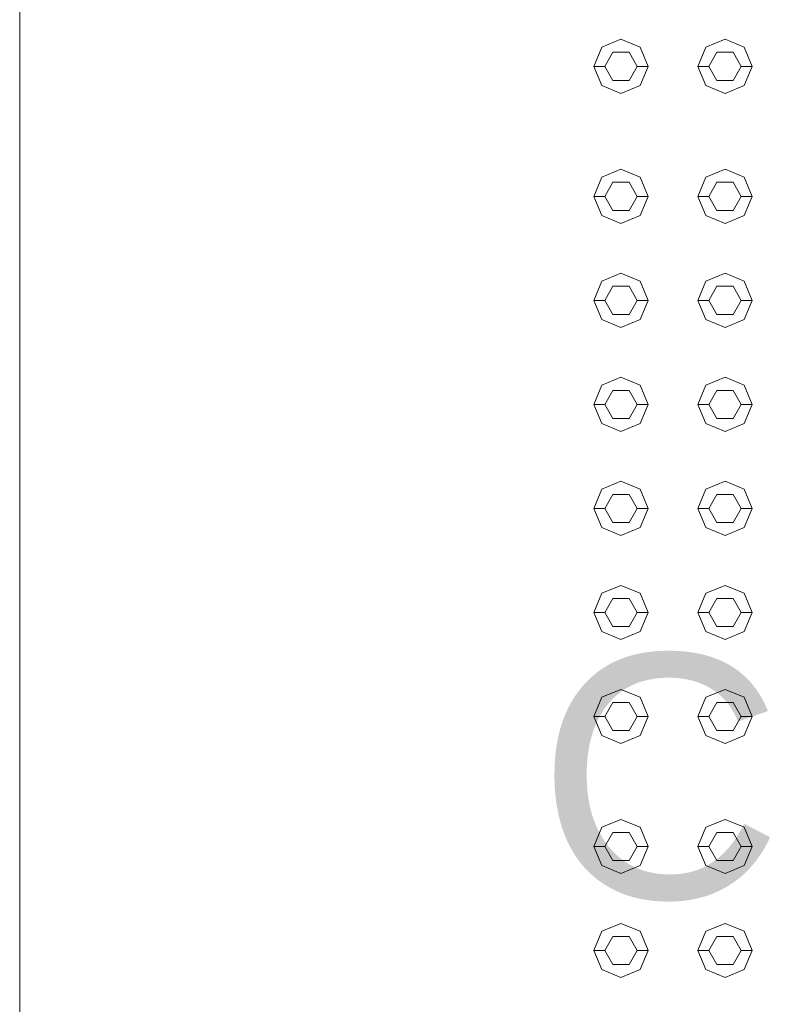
# Model space of a CAD drawing. Header units: millimetres. Extents: x 321 to 585, y -277 to 9.
# Tile 852 of 1056: x 352.454 to 353.163, y -19.512 to -18.603. Entities that reach past the tile are written whole.
import ezdxf

# ---------------------------------------------------------------- set-up
doc = ezdxf.new("R2010")
doc.units = ezdxf.units.MM
doc.header["$MEASUREMENT"] = 0
doc.linetypes.add('NULL', pattern=[0])
for name, color, linetype, lineweight in [('Ambiente-Textos', 251, 'Continuous', 5), ('IFC-Elemento construtivo genérico-Contorno', 253, 'Continuous', 5), ('IFC-Laje-Contorno', 134, 'Continuous', 5)]:
    doc.layers.add(name, color=color, linetype=linetype, lineweight=lineweight)
doc.styles.add('Arial', font='arial.ttf')

msp = doc.modelspace()

# ---------------------------------------------------------------- linework, layer by layer
at = {"layer": 'IFC-Elemento construtivo genérico-Contorno', "lineweight": 5}
for p, q in [((352.98413, -18.64614), (352.99146, -18.62846)), ((352.98413, -18.64614), (352.99146, -18.62846)), ((352.99146, -18.62846), (353.00913, -18.62114)), ((352.99146, -18.62846), (353.00913, -18.62114)), ((353.00913, -18.62114), (353.02681, -18.62846)), ((353.00913, -18.62114), (353.02681, -18.62846)), ((353.02681, -18.62846), (353.03413, -18.64614)), ((353.02681, -18.62846), (353.03413, -18.64614)), ((353.08014, -18.64614), (353.08746, -18.62846)), ((353.08014, -18.64614), (353.08746, -18.62846)), ((353.08746, -18.62846), (353.10514, -18.62114)), ((353.08746, -18.62846), (353.10514, -18.62114)), ((353.10514, -18.62114), (353.12281, -18.62846)), ((353.10514, -18.62114), (353.12281, -18.62846)), ((353.12281, -18.62846), (353.13014, -18.64614)), ((353.12281, -18.62846), (353.13014, -18.64614)), ((352.99413, -18.64614), (353.00163, -18.63315)), ((352.99413, -18.64614), (353.00163, -18.63315)), ((353.00163, -18.63315), (353.01663, -18.63315)), ((353.00163, -18.63315), (353.01663, -18.63315)), ((353.01663, -18.63315), (353.02413, -18.64614)), ((353.01663, -18.63315), (353.02413, -18.64614)), ((353.09014, -18.64614), (353.09764, -18.63315)), ((353.09014, -18.64614), (353.09764, -18.63315)), ((353.09764, -18.63315), (353.11264, -18.63315)), ((353.09764, -18.63315), (353.11264, -18.63315)), ((353.11264, -18.63315), (353.12014, -18.64614)), ((353.11264, -18.63315), (353.12014, -18.64614)), ((352.98413, -18.64614), (352.99413, -18.64614)), ((352.98413, -18.64614), (352.99146, -18.66381)), ((352.98413, -18.64614), (352.99413, -18.64614)), ((352.98413, -18.64614), (352.99146, -18.66381)), ((352.99413, -18.64614), (353.00163, -18.65912)), ((352.99413, -18.64614), (353.00163, -18.65912)), ((353.01663, -18.65912), (353.02413, -18.64614)), ((353.01663, -18.65912), (353.02413, -18.64614)), ((353.02413, -18.64614), (353.03413, -18.64614)), ((353.02413, -18.64614), (353.03413, -18.64614)), ((353.02681, -18.66381), (353.03413, -18.64614)), ((353.02681, -18.66381), (353.03413, -18.64614)), ((353.08014, -18.64614), (353.09014, -18.64614)), ((353.08014, -18.64614), (353.08746, -18.66381)), ((353.08014, -18.64614), (353.09014, -18.64614)), ((353.08014, -18.64614), (353.08746, -18.66381)), ((353.09014, -18.64614), (353.09764, -18.65912)), ((353.09014, -18.64614), (353.09764, -18.65912)), ((353.11264, -18.65912), (353.12014, -18.64614)), ((353.11264, -18.65912), (353.12014, -18.64614)), ((353.12014, -18.64614), (353.13014, -18.64614)), ((353.12014, -18.64614), (353.13014, -18.64614)), ((353.12281, -18.66381), (353.13014, -18.64614)), ((353.12281, -18.66381), (353.13014, -18.64614)), ((352.99146, -18.66381), (353.00913, -18.67114)), ((352.99146, -18.66381), (353.00913, -18.67114)), ((353.00163, -18.65912), (353.01663, -18.65912)), ((353.00163, -18.65912), (353.01663, -18.65912)), ((353.00913, -18.67114), (353.02681, -18.66381)), ((353.00913, -18.67114), (353.02681, -18.66381)), ((353.08746, -18.66381), (353.10514, -18.67114)), ((353.08746, -18.66381), (353.10514, -18.67114)), ((353.09764, -18.65912), (353.11264, -18.65912)), ((353.09764, -18.65912), (353.11264, -18.65912)), ((353.10514, -18.67114), (353.12281, -18.66381)), ((353.10514, -18.67114), (353.12281, -18.66381)), ((352.99146, -18.74846), (353.00913, -18.74114)), ((352.99146, -18.74846), (353.00913, -18.74114)), ((353.00913, -18.74114), (353.02681, -18.74846)), ((353.00913, -18.74114), (353.02681, -18.74846)), ((353.08746, -18.74846), (353.10514, -18.74114)), ((353.08746, -18.74846), (353.10514, -18.74114)), ((353.10514, -18.74114), (353.12281, -18.74846)), ((353.10514, -18.74114), (353.12281, -18.74846)), ((352.98413, -18.76614), (352.99146, -18.74846)), ((352.98413, -18.76614), (352.99146, -18.74846)), ((352.99413, -18.76614), (353.00163, -18.75315)), ((352.99413, -18.76614), (353.00163, -18.75315)), ((353.00163, -18.75315), (353.01663, -18.75315)), ((353.00163, -18.75315), (353.01663, -18.75315)), ((353.01663, -18.75315), (353.02413, -18.76614)), ((353.01663, -18.75315), (353.02413, -18.76614)), ((353.02681, -18.74846), (353.03413, -18.76614)), ((353.02681, -18.74846), (353.03413, -18.76614)), ((353.08014, -18.76614), (353.08746, -18.74846)), ((353.08014, -18.76614), (353.08746, -18.74846)), ((353.09014, -18.76614), (353.09764, -18.75315)), ((353.09014, -18.76614), (353.09764, -18.75315)), ((353.09764, -18.75315), (353.11264, -18.75315)), ((353.09764, -18.75315), (353.11264, -18.75315)), ((353.11264, -18.75315), (353.12014, -18.76614)), ((353.11264, -18.75315), (353.12014, -18.76614)), ((353.12281, -18.74846), (353.13014, -18.76614)), ((353.12281, -18.74846), (353.13014, -18.76614)), ((352.98413, -18.76614), (352.99413, -18.76614)), ((352.98413, -18.76614), (352.99146, -18.78381)), ((352.98413, -18.76614), (352.99413, -18.76614)), ((352.98413, -18.76614), (352.99146, -18.78381)), ((352.99413, -18.76614), (353.00163, -18.77912)), ((352.99413, -18.76614), (353.00163, -18.77912)), ((353.01663, -18.77912), (353.02413, -18.76614)), ((353.01663, -18.77912), (353.02413, -18.76614)), ((353.02413, -18.76614), (353.03413, -18.76614)), ((353.02413, -18.76614), (353.03413, -18.76614)), ((353.02681, -18.78381), (353.03413, -18.76614)), ((353.02681, -18.78381), (353.03413, -18.76614)), ((353.08014, -18.76614), (353.09014, -18.76614)), ((353.08014, -18.76614), (353.08746, -18.78381)), ((353.08014, -18.76614), (353.09014, -18.76614)), ((353.08014, -18.76614), (353.08746, -18.78381)), ((353.09014, -18.76614), (353.09764, -18.77912)), ((353.09014, -18.76614), (353.09764, -18.77912)), ((353.11264, -18.77912), (353.12014, -18.76614)), ((353.11264, -18.77912), (353.12014, -18.76614)), ((353.12014, -18.76614), (353.13014, -18.76614)), ((353.12014, -18.76614), (353.13014, -18.76614)), ((353.12281, -18.78381), (353.13014, -18.76614)), ((353.12281, -18.78381), (353.13014, -18.76614)), ((352.99146, -18.78381), (353.00913, -18.79114)), ((352.99146, -18.78381), (353.00913, -18.79114)), ((353.00163, -18.77912), (353.01663, -18.77912)), ((353.00163, -18.77912), (353.01663, -18.77912)), ((353.00913, -18.79114), (353.02681, -18.78381)), ((353.00913, -18.79114), (353.02681, -18.78381)), ((353.08746, -18.78381), (353.10514, -18.79114)), ((353.08746, -18.78381), (353.10514, -18.79114)), ((353.09764, -18.77912), (353.11264, -18.77912)), ((353.09764, -18.77912), (353.11264, -18.77912)), ((353.10514, -18.79114), (353.12281, -18.78381)), ((353.10514, -18.79114), (353.12281, -18.78381)), ((352.99146, -18.84446), (353.00913, -18.83713)), ((352.99146, -18.84446), (353.00913, -18.83713)), ((353.00913, -18.83713), (353.02681, -18.84446)), ((353.00913, -18.83713), (353.02681, -18.84446)), ((353.08746, -18.84446), (353.10514, -18.83713)), ((353.08746, -18.84446), (353.10514, -18.83713)), ((353.10514, -18.83713), (353.12281, -18.84446)), ((353.10514, -18.83713), (353.12281, -18.84446)), ((352.98413, -18.86213), (352.99146, -18.84446)), ((352.98413, -18.86213), (352.99146, -18.84446)), ((353.02681, -18.84446), (353.03413, -18.86213)), ((353.02681, -18.84446), (353.03413, -18.86213)), ((353.08014, -18.86213), (353.08746, -18.84446)), ((353.08014, -18.86213), (353.08746, -18.84446)), ((353.12281, -18.84446), (353.13014, -18.86213)), ((353.12281, -18.84446), (353.13014, -18.86213)), ((352.99413, -18.86213), (353.00163, -18.84914)), ((352.99413, -18.86213), (353.00163, -18.84914)), ((353.00163, -18.84914), (353.01663, -18.84914)), ((353.00163, -18.84914), (353.01663, -18.84914)), ((353.01663, -18.84914), (353.02413, -18.86213)), ((353.01663, -18.84914), (353.02413, -18.86213)), ((353.09014, -18.86213), (353.09764, -18.84914)), ((353.09014, -18.86213), (353.09764, -18.84914)), ((353.09764, -18.84914), (353.11264, -18.84914)), ((353.09764, -18.84914), (353.11264, -18.84914)), ((353.11264, -18.84914), (353.12014, -18.86213)), ((353.11264, -18.84914), (353.12014, -18.86213)), ((352.98413, -18.86213), (352.99413, -18.86213)), ((352.98413, -18.86213), (352.99146, -18.87982)), ((352.98413, -18.86213), (352.99413, -18.86213)), ((352.98413, -18.86213), (352.99146, -18.87982)), ((352.99413, -18.86213), (353.00163, -18.87513)), ((352.99413, -18.86213), (353.00163, -18.87513)), ((353.01663, -18.87513), (353.02413, -18.86213)), ((353.01663, -18.87513), (353.02413, -18.86213)), ((353.02413, -18.86213), (353.03413, -18.86213)), ((353.02413, -18.86213), (353.03413, -18.86213)), ((353.02681, -18.87982), (353.03413, -18.86213)), ((353.02681, -18.87982), (353.03413, -18.86213)), ((353.08014, -18.86213), (353.09014, -18.86213)), ((353.08014, -18.86213), (353.08746, -18.87982)), ((353.08014, -18.86213), (353.09014, -18.86213)), ((353.08014, -18.86213), (353.08746, -18.87982)), ((353.09014, -18.86213), (353.09764, -18.87513)), ((353.09014, -18.86213), (353.09764, -18.87513)), ((353.11264, -18.87513), (353.12014, -18.86213)), ((353.11264, -18.87513), (353.12014, -18.86213)), ((353.12014, -18.86213), (353.13014, -18.86213)), ((353.12014, -18.86213), (353.13014, -18.86213)), ((353.12281, -18.87982), (353.13014, -18.86213)), ((353.12281, -18.87982), (353.13014, -18.86213)), ((352.99146, -18.87982), (353.00913, -18.88713)), ((352.99146, -18.87982), (353.00913, -18.88713)), ((353.00163, -18.87513), (353.01663, -18.87513)), ((353.00163, -18.87513), (353.01663, -18.87513)), ((353.00913, -18.88713), (353.02681, -18.87982)), ((353.00913, -18.88713), (353.02681, -18.87982)), ((353.08746, -18.87982), (353.10514, -18.88713)), ((353.08746, -18.87982), (353.10514, -18.88713)), ((353.09764, -18.87513), (353.11264, -18.87513)), ((353.09764, -18.87513), (353.11264, -18.87513)), ((353.10514, -18.88713), (353.12281, -18.87982)), ((353.10514, -18.88713), (353.12281, -18.87982)), ((352.99146, -18.94046), (353.00913, -18.93314)), ((352.99146, -18.94046), (353.00913, -18.93314)), ((353.00913, -18.93314), (353.02681, -18.94046)), ((353.00913, -18.93314), (353.02681, -18.94046)), ((353.08746, -18.94046), (353.10514, -18.93314)), ((353.08746, -18.94046), (353.10514, -18.93314)), ((353.10514, -18.93314), (353.12281, -18.94046)), ((353.10514, -18.93314), (353.12281, -18.94046)), ((352.98413, -18.95814), (352.99146, -18.94046)), ((352.98413, -18.95814), (352.99146, -18.94046)), ((352.99413, -18.95814), (353.00163, -18.94515)), ((352.99413, -18.95814), (353.00163, -18.94515)), ((353.00163, -18.94515), (353.01663, -18.94515)), ((353.00163, -18.94515), (353.01663, -18.94515)), ((353.01663, -18.94515), (353.02413, -18.95814)), ((353.01663, -18.94515), (353.02413, -18.95814)), ((353.02681, -18.94046), (353.03413, -18.95814)), ((353.02681, -18.94046), (353.03413, -18.95814)), ((353.08014, -18.95814), (353.08746, -18.94046)), ((353.08014, -18.95814), (353.08746, -18.94046)), ((353.09014, -18.95814), (353.09764, -18.94515)), ((353.09014, -18.95814), (353.09764, -18.94515)), ((353.09764, -18.94515), (353.11264, -18.94515)), ((353.09764, -18.94515), (353.11264, -18.94515)), ((353.11264, -18.94515), (353.12014, -18.95814)), ((353.11264, -18.94515), (353.12014, -18.95814)), ((353.12281, -18.94046), (353.13014, -18.95814)), ((353.12281, -18.94046), (353.13014, -18.95814)), ((352.98413, -18.95814), (352.99413, -18.95814)), ((352.98413, -18.95814), (352.99146, -18.97581)), ((352.98413, -18.95814), (352.99413, -18.95814)), ((352.98413, -18.95814), (352.99146, -18.97581)), ((352.99413, -18.95814), (353.00163, -18.97113)), ((352.99413, -18.95814), (353.00163, -18.97113)), ((353.01663, -18.97113), (353.02413, -18.95814)), ((353.01663, -18.97113), (353.02413, -18.95814)), ((353.02413, -18.95814), (353.03413, -18.95814)), ((353.02413, -18.95814), (353.03413, -18.95814)), ((353.02681, -18.97581), (353.03413, -18.95814)), ((353.02681, -18.97581), (353.03413, -18.95814)), ((353.08014, -18.95814), (353.09014, -18.95814)), ((353.08014, -18.95814), (353.08746, -18.97581)), ((353.08014, -18.95814), (353.09014, -18.95814)), ((353.08014, -18.95814), (353.08746, -18.97581)), ((353.09014, -18.95814), (353.09764, -18.97113)), ((353.09014, -18.95814), (353.09764, -18.97113)), ((353.11264, -18.97113), (353.12014, -18.95814)), ((353.11264, -18.97113), (353.12014, -18.95814)), ((353.12014, -18.95814), (353.13014, -18.95814)), ((353.12014, -18.95814), (353.13014, -18.95814)), ((353.12281, -18.97581), (353.13014, -18.95814)), ((353.12281, -18.97581), (353.13014, -18.95814)), ((353.00163, -18.97113), (353.01663, -18.97113)), ((353.00163, -18.97113), (353.01663, -18.97113)), ((353.09764, -18.97113), (353.11264, -18.97113)), ((353.09764, -18.97113), (353.11264, -18.97113)), ((352.99146, -18.97581), (353.00913, -18.98314)), ((352.99146, -18.97581), (353.00913, -18.98314)), ((353.00913, -18.98314), (353.02681, -18.97581)), ((353.00913, -18.98314), (353.02681, -18.97581)), ((353.08746, -18.97581), (353.10514, -18.98314)), ((353.08746, -18.97581), (353.10514, -18.98314)), ((353.10514, -18.98314), (353.12281, -18.97581)), ((353.10514, -18.98314), (353.12281, -18.97581)), ((352.99146, -19.03646), (353.00913, -19.02913)), ((352.99146, -19.03646), (353.00913, -19.02913)), ((353.00913, -19.02913), (353.02681, -19.03646)), ((353.00913, -19.02913), (353.02681, -19.03646)), ((353.08746, -19.03646), (353.10514, -19.02913)), ((353.08746, -19.03646), (353.10514, -19.02913)), ((353.10514, -19.02913), (353.12281, -19.03646)), ((353.10514, -19.02913), (353.12281, -19.03646)), ((352.98413, -19.05413), (352.99146, -19.03646)), ((352.98413, -19.05413), (352.99146, -19.03646)), ((353.02681, -19.03646), (353.03413, -19.05413)), ((353.02681, -19.03646), (353.03413, -19.05413)), ((353.08014, -19.05413), (353.08746, -19.03646)), ((353.08014, -19.05413), (353.08746, -19.03646)), ((353.12281, -19.03646), (353.13014, -19.05413)), ((353.12281, -19.03646), (353.13014, -19.05413)), ((352.99413, -19.05413), (353.00163, -19.04114)), ((352.99413, -19.05413), (353.00163, -19.04114)), ((353.00163, -19.04114), (353.01663, -19.04114)), ((353.00163, -19.04114), (353.01663, -19.04114)), ((353.01663, -19.04114), (353.02413, -19.05413)), ((353.01663, -19.04114), (353.02413, -19.05413)), ((353.09014, -19.05413), (353.09764, -19.04114)), ((353.09014, -19.05413), (353.09764, -19.04114)), ((353.09764, -19.04114), (353.11264, -19.04114)), ((353.09764, -19.04114), (353.11264, -19.04114)), ((353.11264, -19.04114), (353.12014, -19.05413)), ((353.11264, -19.04114), (353.12014, -19.05413)), ((352.98413, -19.05413), (352.99413, -19.05413)), ((352.98413, -19.05413), (352.99146, -19.07181)), ((352.98413, -19.05413), (352.99413, -19.05413)), ((352.98413, -19.05413), (352.99146, -19.07181)), ((352.99413, -19.05413), (353.00163, -19.06712)), ((352.99413, -19.05413), (353.00163, -19.06712)), ((353.01663, -19.06712), (353.02413, -19.05413)), ((353.01663, -19.06712), (353.02413, -19.05413)), ((353.02413, -19.05413), (353.03413, -19.05413)), ((353.02413, -19.05413), (353.03413, -19.05413)), ((353.02681, -19.07181), (353.03413, -19.05413)), ((353.02681, -19.07181), (353.03413, -19.05413)), ((353.08014, -19.05413), (353.09014, -19.05413)), ((353.08014, -19.05413), (353.08746, -19.07181)), ((353.08014, -19.05413), (353.09014, -19.05413)), ((353.08014, -19.05413), (353.08746, -19.07181)), ((353.09014, -19.05413), (353.09764, -19.06712)), ((353.09014, -19.05413), (353.09764, -19.06712)), ((353.11264, -19.06712), (353.12014, -19.05413)), ((353.11264, -19.06712), (353.12014, -19.05413)), ((353.12014, -19.05413), (353.13014, -19.05413)), ((353.12014, -19.05413), (353.13014, -19.05413)), ((353.12281, -19.07181), (353.13014, -19.05413)), ((353.12281, -19.07181), (353.13014, -19.05413)), ((352.99146, -19.07181), (353.00913, -19.07913)), ((352.99146, -19.07181), (353.00913, -19.07913)), ((353.00163, -19.06712), (353.01663, -19.06712)), ((353.00163, -19.06712), (353.01663, -19.06712)), ((353.00913, -19.07913), (353.02681, -19.07181)), ((353.00913, -19.07913), (353.02681, -19.07181)), ((353.08746, -19.07181), (353.10514, -19.07913)), ((353.08746, -19.07181), (353.10514, -19.07913)), ((353.09764, -19.06712), (353.11264, -19.06712)), ((353.09764, -19.06712), (353.11264, -19.06712)), ((353.10514, -19.07913), (353.12281, -19.07181)), ((353.10514, -19.07913), (353.12281, -19.07181)), ((352.99146, -19.13245), (353.00913, -19.12514)), ((352.99146, -19.13245), (353.00913, -19.12514)), ((353.00913, -19.12514), (353.02681, -19.13245)), ((353.00913, -19.12514), (353.02681, -19.13245)), ((353.08746, -19.13245), (353.10514, -19.12514)), ((353.08746, -19.13245), (353.10514, -19.12514)), ((353.10514, -19.12514), (353.12281, -19.13245)), ((353.10514, -19.12514), (353.12281, -19.13245)), ((352.98413, -19.15014), (352.99146, -19.13245)), ((352.98413, -19.15014), (352.99146, -19.13245)), ((352.99413, -19.15014), (353.00163, -19.13714)), ((352.99413, -19.15014), (353.00163, -19.13714)), ((353.00163, -19.13714), (353.01663, -19.13714)), ((353.00163, -19.13714), (353.01663, -19.13714)), ((353.01663, -19.13714), (353.02413, -19.15014)), ((353.01663, -19.13714), (353.02413, -19.15014)), ((353.02681, -19.13245), (353.03413, -19.15014)), ((353.02681, -19.13245), (353.03413, -19.15014)), ((353.08014, -19.15014), (353.08746, -19.13245)), ((353.08014, -19.15014), (353.08746, -19.13245)), ((353.09014, -19.15014), (353.09764, -19.13714)), ((353.09014, -19.15014), (353.09764, -19.13714)), ((353.09764, -19.13714), (353.11264, -19.13714)), ((353.09764, -19.13714), (353.11264, -19.13714)), ((353.11264, -19.13714), (353.12014, -19.15014)), ((353.11264, -19.13714), (353.12014, -19.15014)), ((353.12281, -19.13245), (353.13014, -19.15014)), ((353.12281, -19.13245), (353.13014, -19.15014)), ((352.98413, -19.15014), (352.99413, -19.15014)), ((352.98413, -19.15014), (352.99146, -19.16781)), ((352.98413, -19.15014), (352.99413, -19.15014)), ((352.98413, -19.15014), (352.99146, -19.16781)), ((352.99413, -19.15014), (353.00163, -19.16313)), ((352.99413, -19.15014), (353.00163, -19.16313)), ((353.01663, -19.16313), (353.02413, -19.15014)), ((353.01663, -19.16313), (353.02413, -19.15014)), ((353.02413, -19.15014), (353.03413, -19.15014)), ((353.02413, -19.15014), (353.03413, -19.15014)), ((353.02681, -19.16781), (353.03413, -19.15014)), ((353.02681, -19.16781), (353.03413, -19.15014)), ((353.08014, -19.15014), (353.09014, -19.15014)), ((353.08014, -19.15014), (353.08746, -19.16781)), ((353.08014, -19.15014), (353.09014, -19.15014)), ((353.08014, -19.15014), (353.08746, -19.16781)), ((353.09014, -19.15014), (353.09764, -19.16313)), ((353.09014, -19.15014), (353.09764, -19.16313)), ((353.11264, -19.16313), (353.12014, -19.15014)), ((353.11264, -19.16313), (353.12014, -19.15014)), ((353.12014, -19.15014), (353.13014, -19.15014)), ((353.12014, -19.15014), (353.13014, -19.15014)), ((353.12281, -19.16781), (353.13014, -19.15014)), ((353.12281, -19.16781), (353.13014, -19.15014)), ((353.00163, -19.16313), (353.01663, -19.16313)), ((353.00163, -19.16313), (353.01663, -19.16313)), ((353.09764, -19.16313), (353.11264, -19.16313)), ((353.09764, -19.16313), (353.11264, -19.16313)), ((352.99146, -19.16781), (353.00913, -19.17514)), ((352.99146, -19.16781), (353.00913, -19.17514)), ((353.00913, -19.17514), (353.02681, -19.16781)), ((353.00913, -19.17514), (353.02681, -19.16781)), ((353.08746, -19.16781), (353.10514, -19.17514)), ((353.08746, -19.16781), (353.10514, -19.17514)), ((353.10514, -19.17514), (353.12281, -19.16781)), ((353.10514, -19.17514), (353.12281, -19.16781)), ((352.98413, -19.24614), (352.99146, -19.22846)), ((352.98413, -19.24614), (352.99146, -19.22846)), ((352.99146, -19.22846), (353.00913, -19.22114)), ((352.99146, -19.22846), (353.00913, -19.22114)), ((353.00913, -19.22114), (353.02681, -19.22846)), ((353.00913, -19.22114), (353.02681, -19.22846)), ((353.02681, -19.22846), (353.03413, -19.24614)), ((353.02681, -19.22846), (353.03413, -19.24614)), ((353.08014, -19.24614), (353.08746, -19.22846)), ((353.08014, -19.24614), (353.08746, -19.22846)), ((353.08746, -19.22846), (353.10514, -19.22114)), ((353.08746, -19.22846), (353.10514, -19.22114)), ((353.10514, -19.22114), (353.12281, -19.22846)), ((353.10514, -19.22114), (353.12281, -19.22846)), ((353.12281, -19.22846), (353.13014, -19.24614)), ((353.12281, -19.22846), (353.13014, -19.24614)), ((352.99413, -19.24614), (353.00163, -19.23315)), ((352.99413, -19.24614), (353.00163, -19.23315)), ((353.00163, -19.23315), (353.01663, -19.23315)), ((353.00163, -19.23315), (353.01663, -19.23315)), ((353.01663, -19.23315), (353.02413, -19.24614)), ((353.01663, -19.23315), (353.02413, -19.24614)), ((353.09014, -19.24614), (353.09764, -19.23315)), ((353.09014, -19.24614), (353.09764, -19.23315)), ((353.09764, -19.23315), (353.11264, -19.23315)), ((353.09764, -19.23315), (353.11264, -19.23315)), ((353.11264, -19.23315), (353.12014, -19.24614)), ((353.11264, -19.23315), (353.12014, -19.24614)), ((352.98413, -19.24614), (352.99413, -19.24614)), ((352.98413, -19.24614), (352.99146, -19.26381)), ((352.98413, -19.24614), (352.99413, -19.24614)), ((352.98413, -19.24614), (352.99146, -19.26381)), ((352.99413, -19.24614), (353.00163, -19.25912)), ((352.99413, -19.24614), (353.00163, -19.25912)), ((353.01663, -19.25912), (353.02413, -19.24614)), ((353.01663, -19.25912), (353.02413, -19.24614)), ((353.02413, -19.24614), (353.03413, -19.24614)), ((353.02413, -19.24614), (353.03413, -19.24614)), ((353.02681, -19.26381), (353.03413, -19.24614)), ((353.02681, -19.26381), (353.03413, -19.24614)), ((353.08014, -19.24614), (353.09014, -19.24614)), ((353.08014, -19.24614), (353.08746, -19.26381)), ((353.08014, -19.24614), (353.09014, -19.24614)), ((353.08014, -19.24614), (353.08746, -19.26381)), ((353.09014, -19.24614), (353.09764, -19.25912)), ((353.09014, -19.24614), (353.09764, -19.25912)), ((353.11264, -19.25912), (353.12014, -19.24614)), ((353.11264, -19.25912), (353.12014, -19.24614)), ((353.12014, -19.24614), (353.13014, -19.24614)), ((353.12014, -19.24614), (353.13014, -19.24614)), ((353.12281, -19.26381), (353.13014, -19.24614)), ((353.12281, -19.26381), (353.13014, -19.24614)), ((352.99146, -19.26381), (353.00913, -19.27114)), ((352.99146, -19.26381), (353.00913, -19.27114)), ((353.00163, -19.25912), (353.01663, -19.25912)), ((353.00163, -19.25912), (353.01663, -19.25912)), ((353.00913, -19.27114), (353.02681, -19.26381)), ((353.00913, -19.27114), (353.02681, -19.26381)), ((353.08746, -19.26381), (353.10514, -19.27114)), ((353.08746, -19.26381), (353.10514, -19.27114)), ((353.09764, -19.25912), (353.11264, -19.25912)), ((353.09764, -19.25912), (353.11264, -19.25912)), ((353.10514, -19.27114), (353.12281, -19.26381)), ((353.10514, -19.27114), (353.12281, -19.26381)), ((352.99146, -19.34846), (353.00913, -19.34114)), ((352.99146, -19.34846), (353.00913, -19.34114)), ((353.00913, -19.34114), (353.02681, -19.34846)), ((353.00913, -19.34114), (353.02681, -19.34846)), ((353.08746, -19.34846), (353.10514, -19.34114)), ((353.08746, -19.34846), (353.10514, -19.34114)), ((353.10514, -19.34114), (353.12281, -19.34846)), ((353.10514, -19.34114), (353.12281, -19.34846)), ((352.98413, -19.36614), (352.99146, -19.34846)), ((352.98413, -19.36614), (352.99146, -19.34846)), ((352.99413, -19.36614), (353.00163, -19.35315)), ((352.99413, -19.36614), (353.00163, -19.35315)), ((353.00163, -19.35315), (353.01663, -19.35315)), ((353.00163, -19.35315), (353.01663, -19.35315)), ((353.01663, -19.35315), (353.02413, -19.36614)), ((353.01663, -19.35315), (353.02413, -19.36614)), ((353.02681, -19.34846), (353.03413, -19.36614)), ((353.02681, -19.34846), (353.03413, -19.36614)), ((353.08014, -19.36614), (353.08746, -19.34846)), ((353.08014, -19.36614), (353.08746, -19.34846)), ((353.09014, -19.36614), (353.09764, -19.35315)), ((353.09014, -19.36614), (353.09764, -19.35315)), ((353.09764, -19.35315), (353.11264, -19.35315)), ((353.09764, -19.35315), (353.11264, -19.35315)), ((353.11264, -19.35315), (353.12014, -19.36614)), ((353.11264, -19.35315), (353.12014, -19.36614)), ((353.12281, -19.34846), (353.13014, -19.36614)), ((353.12281, -19.34846), (353.13014, -19.36614)), ((352.98413, -19.36614), (352.99413, -19.36614)), ((352.98413, -19.36614), (352.99146, -19.38381)), ((352.98413, -19.36614), (352.99413, -19.36614)), ((352.98413, -19.36614), (352.99146, -19.38381)), ((352.99413, -19.36614), (353.00163, -19.37912)), ((352.99413, -19.36614), (353.00163, -19.37912)), ((353.01663, -19.37912), (353.02413, -19.36614)), ((353.01663, -19.37912), (353.02413, -19.36614)), ((353.02413, -19.36614), (353.03413, -19.36614)), ((353.02413, -19.36614), (353.03413, -19.36614)), ((353.02681, -19.38381), (353.03413, -19.36614)), ((353.02681, -19.38381), (353.03413, -19.36614)), ((353.08014, -19.36614), (353.09014, -19.36614)), ((353.08014, -19.36614), (353.08746, -19.38381)), ((353.08014, -19.36614), (353.09014, -19.36614)), ((353.08014, -19.36614), (353.08746, -19.38381)), ((353.09014, -19.36614), (353.09764, -19.37912)), ((353.09014, -19.36614), (353.09764, -19.37912)), ((353.11264, -19.37912), (353.12014, -19.36614)), ((353.11264, -19.37912), (353.12014, -19.36614)), ((353.12014, -19.36614), (353.13014, -19.36614)), ((353.12014, -19.36614), (353.13014, -19.36614)), ((353.12281, -19.38381), (353.13014, -19.36614)), ((353.12281, -19.38381), (353.13014, -19.36614)), ((352.99146, -19.38381), (353.00913, -19.39114)), ((352.99146, -19.38381), (353.00913, -19.39114)), ((353.00163, -19.37912), (353.01663, -19.37912)), ((353.00163, -19.37912), (353.01663, -19.37912)), ((353.00913, -19.39114), (353.02681, -19.38381)), ((353.00913, -19.39114), (353.02681, -19.38381)), ((353.08746, -19.38381), (353.10514, -19.39114)), ((353.08746, -19.38381), (353.10514, -19.39114)), ((353.09764, -19.37912), (353.11264, -19.37912)), ((353.09764, -19.37912), (353.11264, -19.37912)), ((353.10514, -19.39114), (353.12281, -19.38381)), ((353.10514, -19.39114), (353.12281, -19.38381)), ((352.99146, -19.44446), (353.00913, -19.43713)), ((352.99146, -19.44446), (353.00913, -19.43713)), ((353.00913, -19.43713), (353.02681, -19.44446)), ((353.00913, -19.43713), (353.02681, -19.44446)), ((353.08746, -19.44446), (353.10514, -19.43713)), ((353.08746, -19.44446), (353.10514, -19.43713)), ((353.10514, -19.43713), (353.12281, -19.44446)), ((353.10514, -19.43713), (353.12281, -19.44446)), ((352.98413, -19.46213), (352.99146, -19.44446)), ((352.98413, -19.46213), (352.99146, -19.44446)), ((353.02681, -19.44446), (353.03413, -19.46213)), ((353.02681, -19.44446), (353.03413, -19.46213)), ((353.08014, -19.46213), (353.08746, -19.44446)), ((353.08014, -19.46213), (353.08746, -19.44446)), ((353.12281, -19.44446), (353.13014, -19.46213)), ((353.12281, -19.44446), (353.13014, -19.46213)), ((352.99413, -19.46213), (353.00163, -19.44914)), ((352.99413, -19.46213), (353.00163, -19.44914)), ((353.00163, -19.44914), (353.01663, -19.44914)), ((353.00163, -19.44914), (353.01663, -19.44914)), ((353.01663, -19.44914), (353.02413, -19.46213)), ((353.01663, -19.44914), (353.02413, -19.46213)), ((353.09014, -19.46213), (353.09764, -19.44914)), ((353.09014, -19.46213), (353.09764, -19.44914)), ((353.09764, -19.44914), (353.11264, -19.44914)), ((353.09764, -19.44914), (353.11264, -19.44914)), ((353.11264, -19.44914), (353.12014, -19.46213)), ((353.11264, -19.44914), (353.12014, -19.46213)), ((352.98413, -19.46213), (352.99413, -19.46213)), ((352.98413, -19.46213), (352.99146, -19.47982)), ((352.98413, -19.46213), (352.99413, -19.46213)), ((352.98413, -19.46213), (352.99146, -19.47982)), ((352.99413, -19.46213), (353.00163, -19.47513)), ((352.99413, -19.46213), (353.00163, -19.47513)), ((353.01663, -19.47513), (353.02413, -19.46213)), ((353.01663, -19.47513), (353.02413, -19.46213)), ((353.02413, -19.46213), (353.03413, -19.46213)), ((353.02413, -19.46213), (353.03413, -19.46213)), ((353.02681, -19.47982), (353.03413, -19.46213)), ((353.02681, -19.47982), (353.03413, -19.46213)), ((353.08014, -19.46213), (353.09014, -19.46213)), ((353.08014, -19.46213), (353.08746, -19.47982)), ((353.08014, -19.46213), (353.09014, -19.46213)), ((353.08014, -19.46213), (353.08746, -19.47982)), ((353.09014, -19.46213), (353.09764, -19.47513)), ((353.09014, -19.46213), (353.09764, -19.47513)), ((353.11264, -19.47513), (353.12014, -19.46213)), ((353.11264, -19.47513), (353.12014, -19.46213)), ((353.12014, -19.46213), (353.13014, -19.46213)), ((353.12014, -19.46213), (353.13014, -19.46213)), ((353.12281, -19.47982), (353.13014, -19.46213)), ((353.12281, -19.47982), (353.13014, -19.46213)), ((352.99146, -19.47982), (353.00913, -19.48713)), ((352.99146, -19.47982), (353.00913, -19.48713)), ((353.00163, -19.47513), (353.01663, -19.47513)), ((353.00163, -19.47513), (353.01663, -19.47513)), ((353.00913, -19.48713), (353.02681, -19.47982)), ((353.00913, -19.48713), (353.02681, -19.47982)), ((353.08746, -19.47982), (353.10514, -19.48713)), ((353.08746, -19.47982), (353.10514, -19.48713)), ((353.09764, -19.47513), (353.11264, -19.47513)), ((353.09764, -19.47513), (353.11264, -19.47513)), ((353.10514, -19.48713), (353.12281, -19.47982)), ((353.10514, -19.48713), (353.12281, -19.47982))]:
    msp.add_line(p, q, dxfattribs=at)
at = {"layer": 'IFC-Laje-Contorno', "color": 7, "lineweight": 5}
for p, q in [((352.45421, -20.14804), (352.45421, -17.22423)), ((352.45422, -20.14804), (352.45422, -17.22423))]:
    msp.add_line(p, q, dxfattribs=at)

# ---------------------------------------------------------------- texts
at = {"layer": 'Ambiente-Textos', "color": 7, "linetype": 'NULL', "lineweight": 5, "insert": (353.67411, -19.48314), "char_height": 0.225, "width": 3.0295884, "attachment_point": 8, "line_spacing_factor": 0.9, "style": 'Arial'}
msp.add_mtext('Circulação', dxfattribs=at)

doc.saveas('drawing.dxf')
